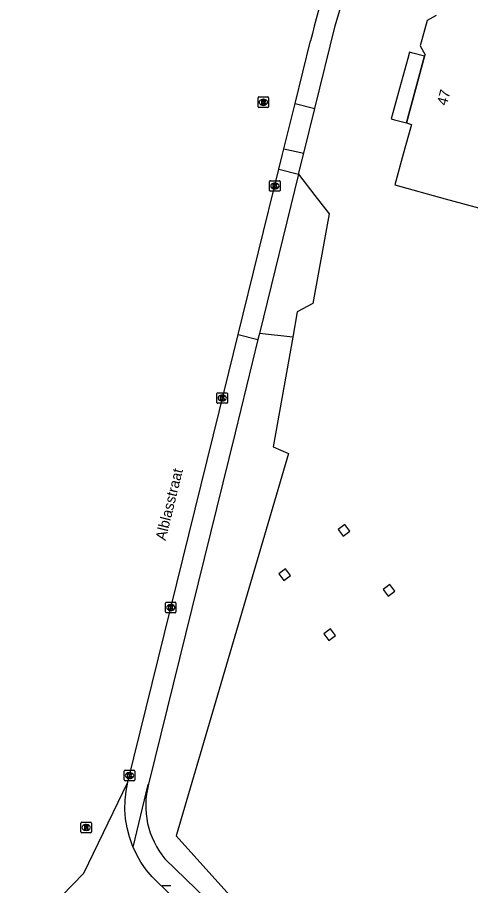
# Model space of a CAD drawing. Extents: x 157321 to 158827, y 386650 to 388532.
# Drawn here: x 157399.3 to 157442.6, y 387680.1 to 387763.1 of the extents above; entities that cross this region are included whole.
import ezdxf

# ---------------------------------------------------------------- set-up
doc = ezdxf.new("R2010")
doc.units = 0
for name, color, linetype in [('IMGEO_Groenvoorziening', 7, 'Continuous'), ('IMGEO_Hoogspanningsmast', 7, 'Continuous'), ('IMGEO_Kolk', 7, 'Continuous'), ('IMGEO_Openbare_ruimte_label', 7, 'Continuous'), ('IMGEO_Pand', 7, 'Continuous'), ('IMGEO_Pand_nummerreeks', 7, 'Continuous'), ('IMGEO_Pand_overbouw', 7, 'Continuous'), ('IMGEO_Rijbaan_lokaal_open', 7, 'Continuous'), ('IMGEO_Rioolput', 7, 'Continuous'), ('IMGEO_Voetpad_open', 7, 'Continuous')]:
    doc.layers.add(name, color=color, linetype=linetype)

msp = doc.modelspace()

# ---------------------------------------------------------------- linework, layer by layer
at = {"layer": 'IMGEO_Groenvoorziening'}
msp.add_lwpolyline([(157425.585, 387732.533), (157423.705, 387722.067), (157425.177, 387721.431), (157414.446, 387684.901), (157429.844, 387667.778), (157435.461, 387661.595)], dxfattribs=at)
at = {"layer": 'IMGEO_Hoogspanningsmast'}
for points in [[(157429.919, 387714.155), (157430.399, 387713.515), (157431.039, 387713.994), (157430.559, 387714.635), (157429.919, 387714.155)], [(157424.257, 387709.913), (157424.737, 387709.273), (157425.377, 387709.753), (157424.897, 387710.393), (157424.257, 387709.913)], [(157434.847, 387708.911), (157434.207, 387708.431), (157434.687, 387707.791), (157435.327, 387708.271), (157434.847, 387708.911)], [(157428.545, 387704.19), (157429.025, 387703.55), (157429.665, 387704.029), (157429.185, 387704.669), (157428.545, 387704.19)]]:
    msp.add_lwpolyline(points, dxfattribs=at)
at = {"layer": 'IMGEO_Kolk'}
for p, q in [((157423.379, 387746.549), (157423.379, 387747.401)), ((157423.454, 387747.475), (157424.306, 387747.475)), ((157423.867, 387747.255), (157423.892, 387747.255)), ((157424.38, 387747.401), (157424.38, 387746.549)), ((157424.306, 387746.475), (157423.454, 387746.475)), ((157423.89, 387746.695), (157423.865, 387746.695)), ((157418.352, 387726.287), (157418.352, 387727.139)), ((157418.427, 387727.213), (157419.279, 387727.213)), ((157419.353, 387727.139), (157419.353, 387726.287)), ((157419.279, 387726.213), (157418.427, 387726.213)), ((157418.863, 387726.433), (157418.838, 387726.433)), ((157418.84, 387726.993), (157418.865, 387726.993)), ((157413.439, 387706.281), (157413.439, 387707.133)), ((157413.514, 387707.207), (157414.366, 387707.207)), ((157414.44, 387707.133), (157414.44, 387706.281)), ((157413.95, 387706.427), (157413.925, 387706.427)), ((157413.927, 387706.987), (157413.952, 387706.987)), ((157414.366, 387706.207), (157413.514, 387706.207)), ((157409.501, 387690.234), (157409.501, 387691.086)), ((157409.576, 387691.16), (157410.428, 387691.16)), ((157409.989, 387690.94), (157410.014, 387690.94)), ((157410.502, 387691.086), (157410.502, 387690.234)), ((157410.428, 387690.16), (157409.576, 387690.16)), ((157410.012, 387690.38), (157409.987, 387690.38)), ((157413.111, 387680.143), (157413.963, 387680.143))]:
    msp.add_line(p, q, dxfattribs=at)
for points in [[(157423.379, 387746.549), (157423.379, 387747.401)], [(157423.454, 387747.475), (157424.306, 387747.475)], [(157423.7, 387747.175), (157423.823, 387747.175), (157423.823, 387747.024), (157423.953, 387747.175), (157424.117, 387747.175), (157423.971, 387747.024), (157424.124, 387746.775), (157423.972, 387746.775), (157423.887, 387746.939), (157423.823, 387746.872), (157423.823, 387746.775), (157423.7, 387746.775), (157423.7, 387747.175)], [(157424.38, 387747.401), (157424.38, 387746.549)], [(157424.306, 387746.475), (157423.454, 387746.475)], [(157418.352, 387726.287), (157418.352, 387727.139)], [(157418.427, 387727.213), (157419.279, 387727.213)], [(157419.353, 387727.139), (157419.353, 387726.287)], [(157419.279, 387726.213), (157418.427, 387726.213)], [(157418.673, 387726.913), (157418.796, 387726.913), (157418.796, 387726.762), (157418.926, 387726.913), (157419.09, 387726.913), (157418.944, 387726.762), (157419.097, 387726.513), (157418.945, 387726.513), (157418.86, 387726.677), (157418.796, 387726.61), (157418.796, 387726.513), (157418.673, 387726.513), (157418.673, 387726.913)], [(157413.439, 387706.281), (157413.439, 387707.133)], [(157413.514, 387707.207), (157414.366, 387707.207)], [(157414.44, 387707.133), (157414.44, 387706.281)], [(157413.76, 387706.907), (157413.883, 387706.907), (157413.883, 387706.756), (157414.013, 387706.907), (157414.177, 387706.907), (157414.031, 387706.756), (157414.184, 387706.507), (157414.032, 387706.507), (157413.947, 387706.671), (157413.883, 387706.604), (157413.883, 387706.507), (157413.76, 387706.507), (157413.76, 387706.907)], [(157414.366, 387706.207), (157413.514, 387706.207)], [(157409.501, 387690.234), (157409.501, 387691.086)], [(157409.576, 387691.16), (157410.428, 387691.16)], [(157409.822, 387690.86), (157409.945, 387690.86), (157409.945, 387690.709), (157410.075, 387690.86), (157410.239, 387690.86), (157410.093, 387690.709), (157410.246, 387690.46), (157410.094, 387690.46), (157410.009, 387690.624), (157409.945, 387690.557), (157409.945, 387690.46), (157409.822, 387690.46), (157409.822, 387690.86)], [(157410.502, 387691.086), (157410.502, 387690.234)], [(157410.428, 387690.16), (157409.576, 387690.16)], [(157413.111, 387680.143), (157413.963, 387680.143)]]:
    msp.add_lwpolyline(points, dxfattribs=at)
for centre, start, end in [((157423.456, 387747.399), 91.55205, 178.44795), ((157423.456, 387747.399), 91.55205, 178.44795), ((157424.304, 387747.399), 1.55205, 88.44795), ((157424.304, 387747.399), 1.55205, 88.44795), ((157423.456, 387746.551), 181.55205, 268.44795), ((157423.456, 387746.551), 181.55205, 268.44795), ((157424.304, 387746.551), 271.55205, 358.44795), ((157424.304, 387746.551), 271.55205, 358.44795), ((157418.429, 387727.137), 91.55205, 178.44795), ((157418.429, 387727.137), 91.55205, 178.44795), ((157419.277, 387727.137), 1.55205, 88.44795), ((157419.277, 387727.137), 1.55205, 88.44795), ((157418.429, 387726.289), 181.55205, 268.44795), ((157418.429, 387726.289), 181.55205, 268.44795), ((157419.277, 387726.289), 271.55205, 358.44795), ((157419.277, 387726.289), 271.55205, 358.44795), ((157413.516, 387707.131), 91.55205, 178.44795), ((157413.516, 387707.131), 91.55205, 178.44795), ((157414.364, 387707.131), 1.55205, 88.44795), ((157414.364, 387707.131), 1.55205, 88.44795), ((157413.516, 387706.283), 181.55205, 268.44795), ((157413.516, 387706.283), 181.55205, 268.44795), ((157414.364, 387706.283), 271.55205, 358.44795), ((157414.364, 387706.283), 271.55205, 358.44795), ((157409.578, 387691.084), 91.55205, 178.44795), ((157409.578, 387691.084), 91.55205, 178.44795), ((157410.426, 387691.084), 1.55205, 88.44795), ((157410.426, 387691.084), 1.55205, 88.44795), ((157409.578, 387690.236), 181.55205, 268.44795), ((157409.578, 387690.236), 181.55205, 268.44795), ((157410.426, 387690.236), 271.55205, 358.44795), ((157410.426, 387690.236), 271.55205, 358.44795)]:
    msp.add_arc(centre, 0.0765, start, end, dxfattribs=at)
for centre, major_axis, ratio, start_param, end_param in [((157423.866, 387746.975), (-0.387, 0.002), 0.722429, 4.712389, 7.853982), ((157423.891, 387746.975), (-0.39, 0.002), 0.717154, 1.570796, 4.712389), ((157418.839, 387726.713), (-0.387, 0.002), 0.722429, 4.712389, 7.853982), ((157418.864, 387726.713), (-0.39, 0.002), 0.717154, 1.570796, 4.712389), ((157413.926, 387706.707), (-0.387, 0.002), 0.722429, 4.712389, 7.853982), ((157413.951, 387706.707), (-0.39, 0.002), 0.717154, 1.570796, 4.712389), ((157409.988, 387690.66), (-0.387, 0.002), 0.722429, 4.712389, 7.853982), ((157410.013, 387690.66), (-0.39, 0.002), 0.717154, 1.570796, 4.712389)]:
    msp.add_ellipse(centre, major_axis=major_axis, ratio=ratio, start_param=start_param, end_param=end_param, dxfattribs=at)
at = {"layer": 'IMGEO_Pand'}
for points in [[(157436.913, 387752.854), (157436.123, 387750), (157435.316, 387747.084), (157440.136, 387745.752), (157443.773, 387744.746), (157445.226, 387750), (157445.372, 387750.528), (157446.529, 387750.209), (157447.285, 387750), (157447.97, 387749.811), (157448.022, 387750), (157449.726, 387756.16), (157448.287, 387756.558), (157447.12, 387756.881), (157448.371, 387761.402), (157445.061, 387762.318), (157445.379, 387763.463)], [(157439.267, 387763.267), (157438.41, 387762.759), (157437.736, 387760.339), (157438.209, 387759.496), (157438.17, 387759.353), (157436.429, 387752.985), (157436.913, 387752.854)]]:
    msp.add_lwpolyline(points, dxfattribs=at)
at = {"layer": 'IMGEO_Pand_overbouw'}
msp.add_lwpolyline([(157438.17, 387759.353), (157437.027, 387759.661), (157436.738, 387759.739), (157436.579, 387759.155), (157435.94, 387756.838), (157435.78, 387756.27), (157435.145, 387753.95), (157434.988, 387753.377), (157435.278, 387753.297), (157436.429, 387752.985)], close=True, dxfattribs=at)
at = {"layer": 'IMGEO_Rijbaan_lokaal_open'}
for points in [[(157425.814, 387754.838), (157427.283, 387760.832)], [(157424.746, 387750.532), (157425.814, 387754.838)], [(157424.262, 387748.565), (157424.615, 387750), (157424.746, 387750.532)], [(157420.378, 387732.796), (157424.262, 387748.565)], [(157409.849, 387690.039), (157418.585, 387725.515), (157420.378, 387732.796)], [(157399.304, 387674.807), (157405.65, 387681.348), (157409.849, 387690.039)], [(157410.349, 387683.832), (157410.29, 387683.96), (157409.994, 387684.794), (157409.774, 387685.651), (157409.631, 387686.524), (157409.567, 387687.407), (157409.583, 387688.291), (157409.677, 387689.171), (157409.849, 387690.039)], [(157434.138, 387659.746), (157412.586, 387680.561), (157412.173, 387680.984), (157411.604, 387681.662), (157411.098, 387682.388), (157410.659, 387683.156), (157410.349, 387683.832)]]:
    msp.add_lwpolyline(points, dxfattribs=at)
msp.add_arc((157492.457, 387745.333), 66.991, 146.86217, 166.62284, dxfattribs=at)
at = {"layer": 'IMGEO_Rioolput'}
for p, q in [((157422.275, 387754.543), (157422.275, 387755.395)), ((157422.35, 387755.469), (157423.202, 387755.469)), ((157422.763, 387755.249), (157422.788, 387755.249)), ((157423.276, 387755.395), (157423.276, 387754.543)), ((157423.202, 387754.469), (157422.35, 387754.469)), ((157422.786, 387754.689), (157422.761, 387754.689)), ((157405.367, 387685.271), (157405.367, 387686.123)), ((157405.442, 387686.197), (157406.294, 387686.197)), ((157405.855, 387685.977), (157405.88, 387685.977)), ((157406.368, 387686.123), (157406.368, 387685.271)), ((157406.294, 387685.197), (157405.442, 387685.197)), ((157405.878, 387685.417), (157405.853, 387685.417))]:
    msp.add_line(p, q, dxfattribs=at)
for points in [[(157422.275, 387754.543), (157422.275, 387755.395)], [(157422.35, 387755.469), (157423.202, 387755.469)], [(157423.276, 387755.395), (157423.276, 387754.543)], [(157423.202, 387754.469), (157422.35, 387754.469)], [(157422.864, 387755.167), (157422.612, 387755.169), (157422.612, 387754.769)], [(157422.612, 387754.769), (157422.736, 387754.769), (157422.736, 387754.931), (157422.747, 387754.931)], [(157422.79, 387755.088), (157422.736, 387755.088), (157422.736, 387755.007)], [(157422.736, 387755.007), (157422.788, 387755.007)], [(157422.794, 387754.902), (157422.865, 387754.769), (157423.005, 387754.769), (157422.94, 387754.895)], [(157405.367, 387685.271), (157405.367, 387686.123)], [(157405.442, 387686.197), (157406.294, 387686.197)], [(157405.956, 387685.895), (157405.704, 387685.897), (157405.704, 387685.497)], [(157405.704, 387685.497), (157405.828, 387685.497), (157405.828, 387685.659), (157405.839, 387685.659)], [(157405.882, 387685.816), (157405.828, 387685.816), (157405.828, 387685.735)], [(157405.828, 387685.735), (157405.88, 387685.735)], [(157405.886, 387685.63), (157405.957, 387685.497), (157406.097, 387685.497), (157406.032, 387685.623)], [(157406.368, 387686.123), (157406.368, 387685.271)], [(157406.294, 387685.197), (157405.442, 387685.197)]]:
    msp.add_lwpolyline(points, dxfattribs=at)
for centre, radius, start, end in [((157422.352, 387755.393), 0.0765, 91.55205, 178.44795), ((157422.352, 387755.393), 0.0765, 91.55205, 178.44795), ((157423.2, 387755.393), 0.0765, 1.55205, 88.44795), ((157423.2, 387755.393), 0.0765, 1.55205, 88.44795), ((157422.352, 387754.545), 0.0765, 181.55205, 268.44795), ((157422.352, 387754.545), 0.0765, 181.55205, 268.44795), ((157422.746, 387754.878), 0.0533, 26.02933, 88.69889), ((157422.772, 387755.196), 0.19, 274.7715, 282.96867), ((157422.796, 387754.992), 0.0964, 77.00612, 93.18647), ((157422.81, 387755.049), 0.0378, 276.66336, 79.67722), ((157422.863, 387755.057), 0.109, 350.36119, 89.41601), ((157422.861, 387755.057), 0.112, 277.58423, 350.98172), ((157422.845, 387754.842), 0.108, 29.51342, 73.79051), ((157423.2, 387754.545), 0.0765, 271.55205, 358.44795), ((157423.2, 387754.545), 0.0765, 271.55205, 358.44795), ((157405.444, 387686.121), 0.0765, 91.55205, 178.44795), ((157405.444, 387686.121), 0.0765, 91.55205, 178.44795), ((157405.838, 387685.606), 0.0533, 26.02933, 88.69889), ((157405.864, 387685.924), 0.19, 274.7715, 282.96867), ((157405.888, 387685.72), 0.0964, 77.00612, 93.18647), ((157405.902, 387685.777), 0.0378, 276.66336, 79.67722), ((157405.955, 387685.785), 0.109, 350.36119, 89.41601), ((157405.953, 387685.785), 0.112, 277.58423, 350.98172), ((157405.937, 387685.57), 0.108, 29.51342, 73.79051), ((157406.292, 387686.121), 0.0765, 1.55205, 88.44795), ((157406.292, 387686.121), 0.0765, 1.55205, 88.44795), ((157405.444, 387685.273), 0.0765, 181.55205, 268.44795), ((157405.444, 387685.273), 0.0765, 181.55205, 268.44795), ((157406.292, 387685.273), 0.0765, 271.55205, 358.44795), ((157406.292, 387685.273), 0.0765, 271.55205, 358.44795)]:
    msp.add_arc(centre, radius, start, end, dxfattribs=at)
for centre, major_axis, ratio, start_param, end_param in [((157422.762, 387754.969), (-0.387, 0.002), 0.722429, 4.712389, 7.853982), ((157422.787, 387754.969), (-0.39, 0.002), 0.717154, 1.570796, 4.712389), ((157405.854, 387685.697), (-0.387, 0.002), 0.722429, 4.712389, 7.853982), ((157405.879, 387685.697), (-0.39, 0.002), 0.717154, 1.570796, 4.712389)]:
    msp.add_ellipse(centre, major_axis=major_axis, ratio=ratio, start_param=start_param, end_param=end_param, dxfattribs=at)
at = {"layer": 'IMGEO_Voetpad_open'}
for points in [[(157427.69, 387754.371), (157429.629, 387762.258), (157430.619, 387765.599), (157432.055, 387769.402)], [(157425.814, 387754.838), (157427.69, 387754.371)], [(157426.637, 387750.089), (157427.69, 387754.371)], [(157424.746, 387750.532), (157426.637, 387750.089)], [(157426.145, 387748.089), (157426.637, 387750.089)], [(157424.262, 387748.565), (157426.145, 387748.089)], [(157426.145, 387748.089), (157422.405, 387732.871)], [(157426.145, 387748.089), (157427.704, 387746.049), (157429.044, 387744.295), (157427.488, 387735.729), (157426.016, 387734.934), (157425.585, 387732.533)], [(157422.405, 387732.871), (157422.264, 387732.299)], [(157425.585, 387732.533), (157422.405, 387732.871)], [(157422.264, 387732.299), (157420.073, 387723.387), (157411.824, 387689.833)], [(157420.378, 387732.796), (157422.264, 387732.299)], [(157410.349, 387683.832), (157411.796, 387689.811), (157411.824, 387689.833)], [(157413.382, 387682.718), (157435.322, 387661.449), (157435.461, 387661.595)]]:
    msp.add_lwpolyline(points, dxfattribs=at)
msp.add_arc((157419.45, 387687.775), 7.899, 164.89603, 219.80664, dxfattribs=at)

# ---------------------------------------------------------------- texts
at = {"layer": 'IMGEO_Openbare_ruimte_label'}
msp.add_text('Alblasstraat', height=1, rotation=76.11658, dxfattribs=at).set_placement((157413.436, 387713.05))
at = {"layer": 'IMGEO_Pand_nummerreeks'}
msp.add_text('47', height=1, rotation=74.70797, dxfattribs=at).set_placement((157440.266, 387754.579))

doc.saveas('drawing.dxf')
